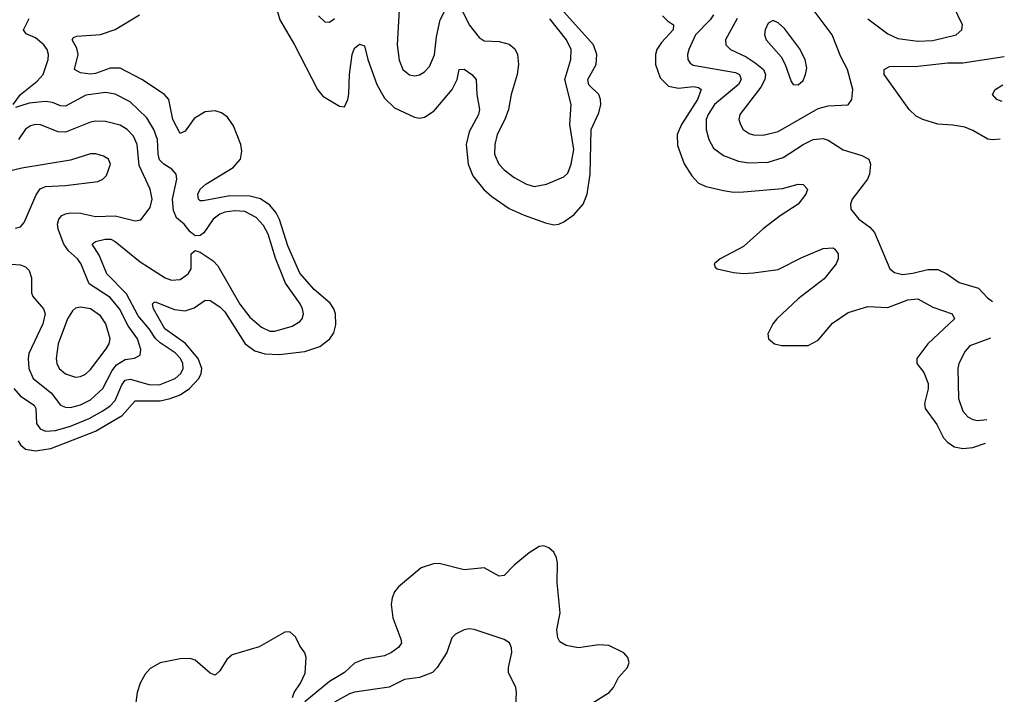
# Model space of a CAD drawing. Header units: inches. Extents: x 1843162 to 1959474, y 907081 to 1016326.
# Tile 664 of 684: x 1954466 to 1958417, y 989363 to 992070. Entities that reach past the tile are written whole.
import ezdxf

# ---------------------------------------------------------------- set-up
doc = ezdxf.new("R2010")
doc.units = ezdxf.units.IN
doc.header["$MEASUREMENT"] = 0
doc.layers.add('B9958', color=7, linetype='Continuous')
doc.layers.add('B9959', color=7, linetype='Continuous')

msp = doc.modelspace()

# ---------------------------------------------------------------- linework, layer by layer
at = {"layer": 'B9958', "color": 5}
for points, elevation in [([(1956695.1, 989284.9), (1956831.3, 989370), (1956848.3, 989390), (1956869.6, 989430), (1956905.1, 989470), (1956911.6, 989490), (1956907, 989510), (1956890, 989529.4), (1956830, 989558.4), (1956790, 989561.1), (1956709, 989549), (1956658.7, 989558.7), (1956633.8, 989573.8), (1956625.1, 989590), (1956621, 989621), (1956634.8, 989690), (1956622.3, 989810), (1956624.1, 989890), (1956620.8, 989910), (1956610, 989933.5), (1956590, 989951.3), (1956570, 989958.2), (1956550, 989955.5), (1956510.4, 989930), (1956450, 989880.6), (1956410, 989840.3), (1956390, 989836.8), (1956330, 989870.6), (1956250, 989862.3), (1956150, 989887.3), (1956126.2, 989886.2), (1956077.1, 989870), (1955986.5, 989793.5), (1955970, 989774), (1955960.7, 989750), (1955957.3, 989722.7), (1955963.7, 989670), (1955995.6, 989584.4), (1955997.6, 989570), (1955987.9, 989552.1), (1955958.3, 989530), (1955930, 989517.2), (1955850, 989504.2), (1955810, 989488.2), (1955769.5, 989450), (1955710, 989414.2), (1955610, 989333)], 420), ([(1955560.5, 989350), (1955567, 989370), (1955592.7, 989407.3), (1955611.7, 989448.3), (1955616.1, 989510), (1955609.8, 989529.8), (1955590, 989558), (1955573.5, 989593.5), (1955550, 989613.7), (1955530, 989611.8), (1955426.7, 989553.3), (1955318.3, 989521.7), (1955297.2, 989502.8), (1955270, 989456.4), (1955250, 989439.4), (1955230, 989447.6), (1955170, 989499.2), (1955150, 989506.1), (1955110, 989505.8), (1955030, 989489.8), (1954990, 989466.2), (1954970, 989444), (1954950, 989407.6), (1954937.8, 989370), (1954929.3, 989310)], 420), ([(1956456.9, 989316.9), (1956459.6, 989370), (1956457.6, 989390), (1956428.2, 989450), (1956427.2, 989470), (1956440.5, 989530), (1956439.6, 989550), (1956431.8, 989570), (1956410, 989582.9), (1956290, 989622.6), (1956270, 989625.1), (1956250, 989621.3), (1956215.4, 989604.6), (1956200.4, 989590), (1956180.3, 989530), (1956142, 989470), (1956123.1, 989450), (1956070.1, 989429.9), (1956010, 989422.5), (1955948.9, 989391.1), (1955810, 989371.8), (1955790, 989365.1), (1955730, 989331.4)], 440)]:
    msp.add_lwpolyline(points, dxfattribs=dict(at, elevation=elevation))
at = {"layer": 'B9959', "color": 5}
for points, elevation in [([(1955492.6, 992130), (1955509.5, 992070), (1955569.6, 991970), (1955661.7, 991790), (1955683.2, 991763.2), (1955750, 991722.7), (1955770, 991720.4), (1955782.9, 991750), (1955786.8, 991773.2), (1955789, 991851), (1955800.2, 991930), (1955810, 991955.6), (1955830, 991972.7), (1955850, 991964.9), (1955863.5, 991910), (1955899.1, 991810), (1955930, 991754.8), (1955970, 991717), (1956050, 991679.5), (1956070, 991675), (1956090, 991679), (1956130, 991705), (1956202, 991790), (1956221, 991830), (1956230, 991870.4), (1956250, 991871.4), (1956280.3, 991850), (1956298.3, 991830), (1956301, 991770), (1956311.8, 991710), (1956307, 991690), (1956270, 991620.4), (1956258.3, 991570), (1956265.5, 991490), (1956283.9, 991443.9), (1956329.1, 991389.1), (1956360.7, 991360.7), (1956430, 991312.2), (1956490, 991286.1), (1956575.4, 991255.4), (1956610, 991247.6), (1956630, 991250.2), (1956650, 991259.1), (1956691.4, 991288.6), (1956727.5, 991330), (1956743.3, 991370), (1956754.6, 991450), (1956758.8, 991630), (1956790, 991696.9), (1956798, 991730), (1956797, 991750), (1956789.6, 991769.5), (1956750, 991809.3), (1956746.3, 991830), (1956778.7, 991890), (1956782.1, 991930), (1956768.5, 991970), (1956650, 992102)], 420), ([(1955988.6, 992110), (1955980.9, 991970), (1955988.3, 991908.4), (1956003.9, 991870), (1956030, 991849.2), (1956050, 991844.7), (1956070, 991848.4), (1956090, 991860.7), (1956110, 991882.4), (1956131.3, 991928.7), (1956138.5, 992001.5), (1956153.3, 992070), (1956190, 992139.6)], 440), ([(1956230, 992131.6), (1956270.1, 992050), (1956310, 991998.6), (1956330, 991986.1), (1956390, 991983.4), (1956430, 991971.9), (1956453, 991953), (1956463.3, 991930), (1956467.6, 991890), (1956462.2, 991850), (1956438.9, 991770), (1956427.7, 991710), (1956413.5, 991670), (1956382.5, 991610), (1956372.5, 991570), (1956371.5, 991530), (1956388.8, 991490), (1956410, 991467.1), (1956450, 991436.6), (1956499.5, 991410), (1956530, 991401.1), (1956579.6, 991410), (1956650, 991439.1), (1956665, 991455), (1956679, 991490), (1956689.9, 991550), (1956673.2, 991650), (1956678.8, 991730), (1956653.3, 991830), (1956677.1, 991910), (1956678.4, 991950), (1956660.9, 991990), (1956593.8, 992073.8)], 440), ([(1957345.1, 992074.9), (1957298.2, 991990), (1957299.7, 991970), (1957318, 991950), (1957381, 991921), (1957417, 991897), (1957450.1, 991870.1), (1957458.1, 991850), (1957455.9, 991830), (1957440.1, 991799.9), (1957355.2, 991690), (1957352.1, 991670), (1957357.8, 991650), (1957369.6, 991629.6), (1957393.4, 991613.4), (1957410, 991608.2), (1957450, 991606.7), (1957510, 991621.3), (1957670, 991714.3), (1957710, 991725), (1957790, 991728.5), (1957805.1, 991750), (1957809.7, 991790), (1957788.4, 991870), (1957760.7, 991920.7), (1957725.8, 992010), (1957630, 992137.6)], 460), ([(1957870, 992073.2), (1957950, 992013.5), (1957990, 991994.2), (1958070, 991983.9), (1958130, 991986.5), (1958223.6, 992010), (1958246.9, 992030), (1958248.6, 992050), (1958209.9, 992129.9)], 460), ([(1954460.5, 990380.5), (1954470, 990364.5), (1954490, 990347.3), (1954530, 990339.7), (1954590.7, 990349.3), (1954770, 990418.3), (1954877.8, 990482.2), (1954930, 990540.1), (1955030, 990541.3), (1955070, 990549.8), (1955110, 990565.2), (1955147, 990590), (1955185.6, 990630), (1955194.6, 990650), (1955196.7, 990670), (1955182.1, 990710), (1955131.2, 990771.1), (1955049, 990829), (1955002.9, 990910), (1954999.6, 990930), (1955004.2, 990935.8), (1955010, 990937.4), (1955087, 990907), (1955130, 990902.1), (1955166.4, 990913.6), (1955210, 990945.2), (1955230, 990943.2), (1955270, 990918.3), (1955290, 990897.9), (1955371.1, 990770), (1955410, 990741.3), (1955450, 990729.7), (1955506.9, 990726.9), (1955610, 990738.2), (1955670, 990758.4), (1955711, 990789), (1955726.2, 990813.8), (1955734.2, 990845.8), (1955733.1, 990890), (1955726.4, 990910), (1955712.1, 990932.1), (1955647.7, 990987.7), (1955590, 991053.1), (1955542.8, 991162.8), (1955508.5, 991268.5), (1955494.8, 991294.8), (1955470, 991326), (1955432, 991352), (1955390, 991362), (1955310, 991362.9), (1955202.7, 991342.7), (1955190, 991343.5), (1955184.1, 991350), (1955180.9, 991370), (1955189.9, 991390), (1955212.9, 991410), (1955323.1, 991476.9), (1955351.8, 991510), (1955357.7, 991542.3), (1955354, 991570), (1955324.4, 991644.4), (1955299.5, 991679.5), (1955276.4, 991696.4), (1955250, 991704.8), (1955210, 991700.5), (1955166, 991674), (1955130, 991623.5), (1955110, 991613.7), (1955081.2, 991670), (1955065, 991750), (1955047.4, 991770), (1954956.4, 991830), (1954870, 991875.7), (1954830, 991876.4), (1954770, 991854.1), (1954750, 991851.9), (1954710, 991857.3), (1954686.6, 991870), (1954701.2, 991930), (1954696.1, 991956.1), (1954676.9, 991990), (1954681.8, 991998.2), (1954695.3, 992004.7), (1954790, 992011.1), (1954850, 992031.1), (1954947.6, 992090)], 420), ([(1955665.3, 992085.3), (1955690, 992062), (1955710, 992060.5), (1955730, 992074.9)], 440), ([(1957046.1, 992086.1), (1957065.6, 992065.6), (1957090.2, 992050), (1957088.6, 992030), (1957041.2, 991978.8), (1957022.9, 991950), (1957017.4, 991930), (1957017.9, 991890), (1957036.3, 991836.3), (1957070, 991803.9), (1957110, 991796), (1957170, 991801.9), (1957190, 991798.3), (1957200.7, 991790), (1957186.1, 991750), (1957121.2, 991650), (1957103.7, 991610), (1957105.4, 991565.4), (1957132.4, 991492.4), (1957163.4, 991443.4), (1957190, 991414.4), (1957220.6, 991400.6), (1957290, 991384.6), (1957330, 991378), (1957370, 991378.8), (1957526.9, 991393.1), (1957590.2, 991410.2), (1957610, 991408.4), (1957626.7, 991390), (1957620.7, 991370), (1957589.2, 991330), (1957517.2, 991282.8), (1957450, 991231), (1957370, 991159.8), (1957277.1, 991110), (1957253.4, 991090), (1957257.3, 991077.3), (1957264.7, 991070), (1957330, 991055.5), (1957370, 991051.2), (1957410, 991053.8), (1957510, 991068.4), (1957604.2, 991115.8), (1957690, 991152.5), (1957730, 991154.4), (1957737.6, 991150), (1957750.3, 991130), (1957750.2, 991110), (1957742, 991090), (1957694.2, 991030), (1957590.1, 990950), (1957504.7, 990870), (1957488.5, 990850), (1957467.5, 990810), (1957470.2, 990790), (1957494.9, 990770), (1957522.5, 990762.4), (1957630, 990762.4), (1957670, 990783.6), (1957727.8, 990852.2), (1957790, 990894.6), (1957870, 990918.7), (1957950, 990914.7), (1958030, 990945.5), (1958070.1, 990950.1), (1958130, 990916.1), (1958208.2, 990890), (1958217.4, 990870), (1958110.1, 990770), (1958066, 990710), (1958065.7, 990690), (1958094.4, 990654.4), (1958111, 990610), (1958110.9, 990589.1), (1958096.6, 990530), (1958099.3, 990510), (1958145.7, 990445.7), (1958172.8, 990392.8), (1958190, 990373.7), (1958216.7, 990356.7), (1958250, 990349), (1958290, 990353.6), (1958341.7, 990371)], 420), ([(1957249.5, 992090), (1957236.9, 992070), (1957178.4, 992010), (1957151.6, 991950), (1957145.5, 991930), (1957146.8, 991910), (1957156, 991896), (1957168.3, 991888.3), (1957337.8, 991857.8), (1957353.8, 991850), (1957361.7, 991830), (1957350.1, 991810), (1957254.6, 991730), (1957228.3, 991690), (1957221, 991670), (1957221.3, 991630), (1957231.4, 991590), (1957250, 991554.4), (1957290, 991524.6), (1957350, 991502.1), (1957390, 991495.7), (1957470, 991499), (1957530, 991516.8), (1957610, 991569.5), (1957650, 991589.5), (1957690, 991593.5), (1957710, 991586.4), (1957770, 991548), (1957845.5, 991525.5), (1957872.9, 991510), (1957880.2, 991490), (1957875.6, 991450), (1957868.2, 991430), (1957807, 991350), (1957800.4, 991330), (1957801.3, 991310), (1957833.1, 991270), (1957877.1, 991237.1), (1957896.3, 991216.3), (1957957.6, 991070), (1957975.8, 991055.8), (1958008, 991048), (1958050, 991052.4), (1958110, 991067.1), (1958150, 991067.6), (1958185.7, 991050), (1958235.7, 991015.7), (1958313.3, 990993.3), (1958350, 990953.8), (1958369.2, 990938.8)], 440), ([(1954439.8, 991730), (1954469.9, 991770), (1954536.6, 991823.4), (1954560.2, 991850), (1954580.4, 991910), (1954581.8, 991930), (1954576.6, 991950), (1954563, 991970), (1954530, 991997.1), (1954492.9, 992012.9), (1954481.7, 992030), (1954504.5, 992075.5)], 440), ([(1958400.9, 991591.4), (1958370, 991588), (1958351.3, 991591.3), (1958290, 991625.8), (1958258.4, 991638.4), (1958210, 991647.5), (1958150, 991650.6), (1958090, 991669.8), (1958063.7, 991683.7), (1958034.6, 991710), (1957934.7, 991850), (1957935.1, 991870), (1957956.9, 991883.1), (1958070, 991883.4), (1958190, 991897.6), (1958250, 991897.4), (1958417, 991922.9)], 440), ([(1958408.2, 991742.4), (1958386.6, 991750), (1958369.3, 991770), (1958380.9, 991790), (1958411.5, 991809.5)], 420), ([(1954443.3, 990590), (1954470, 990559.6), (1954523.9, 990523.9), (1954531.4, 990510), (1954534.1, 990450), (1954547.9, 990427.9), (1954570, 990419.4), (1954610, 990421.6), (1954670, 990439.1), (1954745, 990470), (1954800.1, 990499.9), (1954830, 990521.2), (1954850, 990542.1), (1954875.8, 990604.2), (1954890, 990623.6), (1954910, 990628), (1954990, 990604.5), (1955030, 990606.7), (1955090.6, 990630), (1955112.5, 990650), (1955121.6, 990670), (1955121.1, 990690), (1955111.7, 990710), (1955090, 990733.7), (1955030, 990773.6), (1955011.1, 990791.1), (1954985.4, 990830), (1954941.9, 990881.9), (1954895.4, 990970), (1954815.7, 991050), (1954784.8, 991124.8), (1954756.9, 991170), (1954770, 991180.2), (1954809.2, 991190), (1954831.6, 991190), (1954850, 991180.1), (1954950, 991098.3), (1955050, 991034), (1955075.5, 991024.4), (1955110, 991027.7), (1955141.8, 991050), (1955154.6, 991070), (1955154.8, 991130), (1955170, 991144.5), (1955190, 991136.8), (1955242.3, 991102.3), (1955261.9, 991081.9), (1955350, 990928.2), (1955390, 990875.8), (1955436, 990836), (1955470, 990820.9), (1955490, 990820.9), (1955559.8, 990840.2), (1955590, 990858.6), (1955599.4, 990870), (1955604.5, 990890), (1955601.3, 990910), (1955591.8, 990930), (1955532.7, 991012.7), (1955492.8, 991112.8), (1955463.4, 991210), (1955444.4, 991244.4), (1955415.8, 991275.8), (1955370, 991300.3), (1955330, 991303.3), (1955290, 991297.4), (1955269.4, 991290), (1955242.5, 991270), (1955205.7, 991214.3), (1955190, 991203.9), (1955170, 991203.4), (1955150, 991218.3), (1955126, 991250), (1955095.7, 991275.7), (1955083.9, 991303.9), (1955079.5, 991350), (1955097, 991430), (1955093.6, 991450), (1955076.4, 991470), (1955044.5, 991490), (1955027.5, 991507.6), (1955021.6, 991530), (1955019.3, 991590), (1955004.9, 991630), (1954976.4, 991676.5), (1954910, 991741.1), (1954850, 991771.9), (1954810, 991778.1), (1954732.3, 991767.7), (1954650, 991723.8), (1954630, 991724.9), (1954597.5, 991737.5), (1954570, 991742.2), (1954504.2, 991735.7), (1954450, 991717.3)], 440), ([(1954392, 991092), (1954470, 991086.3), (1954490, 991078.2), (1954503.7, 991063.7), (1954513.8, 991033.8), (1954514.3, 990974.3), (1954518.9, 990958.9), (1954562.2, 990910), (1954568.7, 990890), (1954559.5, 990850), (1954503.4, 990730), (1954499.8, 990710), (1954503.6, 990670), (1954520.7, 990630), (1954592.1, 990572.1), (1954630, 990523.7), (1954650, 990514.8), (1954670, 990514), (1954710, 990524.9), (1954750, 990544.6), (1954800.1, 990590), (1954837, 990663), (1954854.7, 990685.3), (1954890, 990706.1), (1954927.6, 990712.4), (1954950, 990723.7), (1954953, 990747), (1954939.2, 990790), (1954901.9, 990841.9), (1954866.2, 990910), (1954830, 990955.1), (1954744.9, 991010), (1954711.7, 991091.7), (1954698.2, 991110), (1954662.5, 991142.5), (1954642.8, 991170), (1954620.4, 991230), (1954617.9, 991250), (1954623.4, 991270), (1954635.9, 991284.1), (1954650, 991291.7), (1954670, 991294.7), (1954710, 991293.7), (1954770, 991280.9), (1954850, 991283.1), (1954930, 991262.8), (1954953, 991267), (1954990, 991316), (1954997.8, 991350), (1954989.4, 991390), (1954945.5, 991485.5), (1954937.4, 991570), (1954922.8, 991602.8), (1954897.7, 991630), (1954870, 991647.3), (1954810, 991661.6), (1954770, 991663), (1954750, 991659), (1954650, 991618.7), (1954620.8, 991620.8), (1954550, 991648.2), (1954530, 991649.8), (1954510, 991644.2), (1954490, 991630.6), (1954462.2, 991590)], 460), ([(1954450, 991233.4), (1954470, 991238.9), (1954484.1, 991255.9), (1954532.9, 991367.1), (1954548.1, 991391.9), (1954570, 991400.9), (1954650, 991404.7), (1954779.7, 991420.3), (1954799.7, 991430), (1954814.4, 991445.6), (1954830.8, 991490), (1954822.4, 991510), (1954802.9, 991522.9), (1954772, 991532), (1954750, 991531.4), (1954670, 991507.1), (1954474.6, 991474.6), (1954390, 991453.7)], 480), ([(1958362.2, 990792.8), (1958278.3, 990761.7), (1958259.5, 990740.5), (1958234, 990690), (1958230.2, 990670), (1958233.6, 990550), (1958250, 990499.3), (1958270, 990476.9), (1958290, 990466.4), (1958310, 990462.3), (1958346.3, 990466.3)], 440)]:
    msp.add_lwpolyline(points, dxfattribs=dict(at, elevation=elevation))
at = {"layer": 'B9959', "color": 5, "elevation": 480}
for points in [[(1957490, 992066.9), (1957470, 992056.9), (1957457.8, 992030), (1957455.2, 992010), (1957461.6, 991990), (1957521.1, 991921.1), (1957537.4, 991890), (1957561.8, 991821.8), (1957570, 991810.4), (1957590, 991809), (1957610, 991826.7), (1957619.8, 991850), (1957624, 991876), (1957618.3, 991910), (1957594.8, 991954.8), (1957534.4, 992034.4), (1957510, 992057.7)], [(1954710, 990916.8), (1954690, 990912), (1954677.9, 990902.1), (1954658, 990870), (1954620.9, 990770), (1954612, 990710), (1954615.4, 990690), (1954625.2, 990670), (1954650, 990648.7), (1954690, 990635.5), (1954710, 990638.3), (1954730, 990647.9), (1954750, 990666.3), (1954813.7, 990750), (1954825.2, 990770), (1954829.2, 990790), (1954812.4, 990850), (1954790, 990881.7), (1954750, 990910.5)]]:
    msp.add_lwpolyline(points, close=True, dxfattribs=at)

doc.saveas('drawing.dxf')
